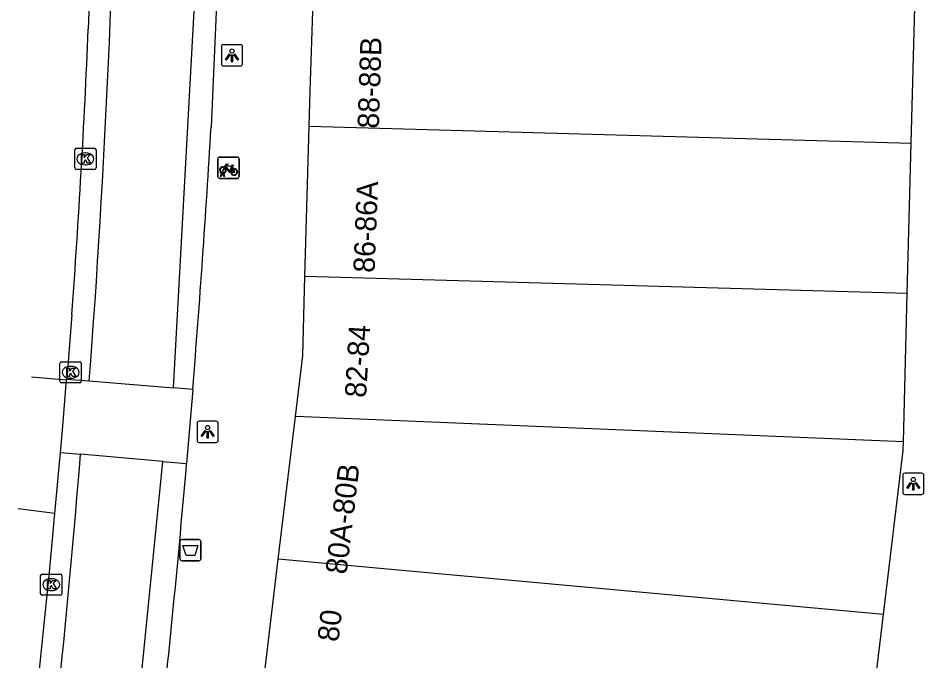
# Model space of a CAD drawing. Extents: x 160861 to 161308, y 384024 to 384878.
# Drawn here: x 161127.17 to 161169.81, y 384212.79 to 384243.04 of the extents above; entities that cross this region are included whole.
import ezdxf

# ---------------------------------------------------------------- set-up
doc = ezdxf.new("R2010")
doc.units = 0
for name, color, linetype in [('IMGEO_Afvalbak', 7, 'Continuous'), ('IMGEO_Fietsenrek', 7, 'Continuous'), ('IMGEO_Fietspad_gesloten', 7, 'Continuous'), ('IMGEO_Fietspad_open', 7, 'Continuous'), ('IMGEO_Kolk', 7, 'Continuous'), ('IMGEO_Lichtpunt', 7, 'Continuous'), ('IMGEO_Pand', 7, 'Continuous'), ('IMGEO_Pand_nummerreeks', 7, 'Continuous'), ('IMGEO_Voetpad_open', 7, 'Continuous')]:
    doc.layers.add(name, color=color, linetype=linetype)

msp = doc.modelspace()

# ---------------------------------------------------------------- linework, layer by layer
at = {"layer": 'IMGEO_Afvalbak'}
for p, q in [((161134.785, 384217.601), (161134.785, 384218.401)), ((161134.785, 384218.401), (161134.785, 384217.601)), ((161134.885, 384218.501), (161135.675, 384218.501)), ((161135.675, 384218.501), (161134.885, 384218.501)), ((161135.775, 384218.401), (161135.775, 384217.601)), ((161135.775, 384217.601), (161135.775, 384218.401)), ((161135.675, 384217.501), (161134.885, 384217.501)), ((161134.885, 384217.501), (161135.675, 384217.501))]:
    msp.add_line(p, q, dxfattribs=at)
msp.add_lwpolyline([(161134.928, 384218.215), (161135.632, 384218.215), (161135.483, 384217.745), (161135.077, 384217.745), (161134.928, 384218.215)], dxfattribs=at)
for centre, start, end in [((161134.885, 384218.401), 90, 180), ((161134.885, 384218.401), 90, 180), ((161135.675, 384218.401), 0, 90), ((161135.675, 384218.401), 360, 90), ((161134.885, 384217.601), 180, 270), ((161134.885, 384217.601), 180, 270), ((161135.675, 384217.601), 270, 0), ((161135.675, 384217.601), 270, 0)]:
    msp.add_arc(centre, 0.1, start, end, dxfattribs=at)
at = {"layer": 'IMGEO_Fietsenrek'}
for p, q in [((161136.571, 384235.573), (161136.571, 384236.414)), ((161136.571, 384236.414), (161136.571, 384235.573)), ((161136.646, 384236.498), (161137.487, 384236.498)), ((161137.487, 384236.498), (161136.646, 384236.498)), ((161137.571, 384236.423), (161137.571, 384235.582)), ((161137.571, 384235.582), (161137.571, 384236.423)), ((161136.698, 384235.582), (161136.737, 384235.742)), ((161136.767, 384235.73), (161136.732, 384235.582)), ((161136.809, 384235.754), (161136.808, 384235.758)), ((161136.85, 384235.582), (161136.816, 384235.724)), ((161136.84, 384235.765), (161136.841, 384235.758)), ((161136.848, 384235.728), (161136.883, 384235.582)), ((161137.258, 384236.047), (161137.294, 384235.952)), ((161137.496, 384235.498), (161136.655, 384235.498)), ((161136.655, 384235.498), (161137.496, 384235.498)), ((161136.732, 384235.582), (161136.698, 384235.582)), ((161136.883, 384235.582), (161136.85, 384235.582))]:
    msp.add_line(p, q, dxfattribs=at)
for points in [[(161136.884, 384236.024), (161136.979, 384236.188), (161137.065, 384236.174), (161137.067, 384236.165), (161137.011, 384236.154), (161136.984, 384236.109), (161137.24, 384236.068)], [(161137.227, 384236.043), (161136.97, 384236.084), (161136.953, 384236.055), (161137.12, 384235.835), (161137.227, 384236.043)], [(161137.24, 384236.068), (161137.265, 384236.117), (161137.259, 384236.121), (161137.236, 384236.125), (161137.224, 384236.132), (161137.223, 384236.135), (161137.225, 384236.14), (161137.32, 384236.125), (161137.322, 384236.115), (161137.312, 384236.102), (161137.3, 384236.096), (161137.286, 384236.102), (161137.258, 384236.047)], [(161136.905, 384235.972), (161136.853, 384235.882), (161136.813, 384235.857), (161136.814, 384235.904), (161136.869, 384235.998)], [(161137.18, 384235.78), (161137.13, 384235.78), (161136.939, 384236.031), (161136.92, 384235.999)], [(161137.275, 384235.945), (161137.245, 384236.022), (161137.136, 384235.804), (161137.179, 384235.804)], [(161137.209, 384235.804), (161137.329, 384235.803), (161137.285, 384235.917)], [(161137.305, 384235.924), (161137.36, 384235.779), (161137.21, 384235.779)]]:
    msp.add_lwpolyline(points, dxfattribs=at)
for centre, radius, start, end in [((161136.649, 384236.42), 0.0779, 92.4484, 184.2845), ((161136.649, 384236.42), 0.0779, 92.4484, 184.2845), ((161137.493, 384236.42), 0.0779, 2.4484, 94.2845), ((161137.493, 384236.42), 0.0779, 2.4484, 94.2845), ((161136.811, 384235.883), 0.159, 62.6766, 242.1369), ((161136.811, 384235.883), 0.129, 63.3192, 238.903), ((161136.791, 384235.754), 0.0499, 12.8025, 158.6934), ((161136.811, 384235.883), 0.159, 253.9967, 271.7867), ((161136.791, 384235.754), 0.0174, 12.8025, 163.4502), ((161136.811, 384235.883), 0.129, 253.415, 269.0204), ((161136.811, 384235.883), 0.129, 283.6043, 43.4302), ((161136.811, 384235.883), 0.159, 283.5766, 46.6042), ((161137.338, 384235.799), 0.159, 113.3408, 178.3217), ((161137.338, 384235.799), 0.159, 187.0065, 105.7708), ((161137.338, 384235.799), 0.129, 113.923, 177.9556), ((161137.338, 384235.799), 0.129, 188.6715, 104.5883), ((161136.649, 384235.576), 0.0779, 182.4484, 274.2845), ((161136.649, 384235.576), 0.0779, 182.4484, 274.2845), ((161137.493, 384235.576), 0.0779, 272.4484, 4.2845), ((161137.493, 384235.576), 0.0779, 272.4484, 4.2845)]:
    msp.add_arc(centre, radius, start, end, dxfattribs=at)
at = {"layer": 'IMGEO_Fietspad_gesloten'}
for points in [[(161134.478, 384225.642), (161135.573, 384245.386)], [(161130.517, 384225.968), (161134.478, 384225.642)], [(161133.98, 384222.181), (161130.108, 384222.52)], [(161131.702, 384199.413), (161133.98, 384222.181)]]:
    msp.add_lwpolyline(points, dxfattribs=at)
for centre, radius, start, end in [((160666.285, 384261.528), 465.592, 355.61967, 359.31806), ((160663.629, 384259.786), 467.965, 352.75703, 355.43249)]:
    msp.add_arc(centre, radius, start, end, dxfattribs=at)
at = {"layer": 'IMGEO_Fietspad_open'}
for points in [[(161136.568, 384245.17), (161136.252, 384237.908)], [(161130.568, 384244.986), (161130.472, 384242.522)], [(161129.698, 384229.096), (161129.457, 384226.055)], [(161129.164, 384222.603), (161129.253, 384223.655), (161129.454, 384226.017)], [(161129.454, 384226.017), (161129.457, 384226.055)], [(161129.457, 384226.055), (161130.517, 384225.968)], [(161135.391, 384225.567), (161134.478, 384225.642)], [(161135.391, 384225.567), (161135.102, 384222.083)], [(161128.905, 384219.727), (161129.164, 384222.603)], [(161129.164, 384222.603), (161130.108, 384222.52)], [(161133.98, 384222.181), (161135.102, 384222.083)]]:
    msp.add_lwpolyline(points, dxfattribs=at)
for centre, radius, start, end in [((160696.801, 384260.788), 434.056, 355.81296, 357.58822), ((160550.358, 384272.584), 586.919, 355.405239, 356.612934), ((160578.546, 384269.901), 558.606, 353.99286, 355.08939), ((160509.288, 384277.443), 622.299, 354.423345, 354.678338), ((160535.365, 384274.907), 596.099, 353.475028, 354.422369)]:
    msp.add_arc(centre, radius, start, end, dxfattribs=at)
at = {"layer": 'IMGEO_Kolk'}
for p, q in [((161129.835, 384235.989), (161129.835, 384236.841)), ((161129.91, 384236.915), (161130.762, 384236.915)), ((161130.323, 384236.695), (161130.348, 384236.695)), ((161130.836, 384236.841), (161130.836, 384235.989)), ((161130.346, 384236.135), (161130.321, 384236.135)), ((161130.762, 384235.915), (161129.91, 384235.915)), ((161129.14, 384225.943), (161129.14, 384226.795)), ((161129.215, 384226.869), (161130.067, 384226.869)), ((161130.141, 384226.795), (161130.141, 384225.943)), ((161129.628, 384226.649), (161129.653, 384226.649)), ((161130.067, 384225.869), (161129.215, 384225.869)), ((161129.651, 384226.089), (161129.626, 384226.089)), ((161128.228, 384215.952), (161128.228, 384216.804)), ((161128.303, 384216.878), (161129.155, 384216.878)), ((161128.716, 384216.658), (161128.741, 384216.658)), ((161129.229, 384216.804), (161129.229, 384215.952)), ((161128.739, 384216.098), (161128.714, 384216.098)), ((161129.155, 384215.878), (161128.303, 384215.878))]:
    msp.add_line(p, q, dxfattribs=at)
for points in [[(161129.835, 384235.989), (161129.835, 384236.841)], [(161129.91, 384236.915), (161130.762, 384236.915)], [(161130.156, 384236.615), (161130.279, 384236.615), (161130.279, 384236.464), (161130.409, 384236.615), (161130.573, 384236.615), (161130.427, 384236.464), (161130.58, 384236.215), (161130.428, 384236.215), (161130.343, 384236.379), (161130.279, 384236.312), (161130.279, 384236.215), (161130.156, 384236.215), (161130.156, 384236.615)], [(161130.836, 384236.841), (161130.836, 384235.989)], [(161130.762, 384235.915), (161129.91, 384235.915)], [(161129.14, 384225.943), (161129.14, 384226.795)], [(161129.215, 384226.869), (161130.067, 384226.869)], [(161130.141, 384226.795), (161130.141, 384225.943)], [(161129.461, 384226.569), (161129.584, 384226.569), (161129.584, 384226.418), (161129.714, 384226.569), (161129.878, 384226.569), (161129.732, 384226.418), (161129.885, 384226.169), (161129.733, 384226.169), (161129.648, 384226.333), (161129.584, 384226.266), (161129.584, 384226.169), (161129.461, 384226.169), (161129.461, 384226.569)], [(161130.067, 384225.869), (161129.215, 384225.869)], [(161128.228, 384215.952), (161128.228, 384216.804)], [(161128.303, 384216.878), (161129.155, 384216.878)], [(161128.549, 384216.578), (161128.672, 384216.578), (161128.672, 384216.427), (161128.802, 384216.578), (161128.966, 384216.578), (161128.82, 384216.427), (161128.973, 384216.178), (161128.821, 384216.178), (161128.736, 384216.342), (161128.672, 384216.275), (161128.672, 384216.178), (161128.549, 384216.178), (161128.549, 384216.578)], [(161129.229, 384216.804), (161129.229, 384215.952)], [(161129.155, 384215.878), (161128.303, 384215.878)]]:
    msp.add_lwpolyline(points, dxfattribs=at)
for centre, start, end in [((161129.912, 384236.839), 91.552, 178.448), ((161129.912, 384236.839), 91.552, 178.448), ((161130.76, 384236.839), 1.552, 88.448), ((161130.76, 384236.839), 1.552, 88.448), ((161129.912, 384235.991), 181.552, 268.448), ((161129.912, 384235.991), 181.552, 268.448), ((161130.76, 384235.991), 271.552, 358.448), ((161130.76, 384235.991), 271.552, 358.448), ((161129.217, 384226.793), 91.552, 178.448), ((161129.217, 384226.793), 91.552, 178.448), ((161130.065, 384226.793), 1.552, 88.448), ((161130.065, 384226.793), 1.552, 88.448), ((161129.217, 384225.945), 181.552, 268.448), ((161129.217, 384225.945), 181.552, 268.448), ((161130.065, 384225.945), 271.552, 358.448), ((161130.065, 384225.945), 271.552, 358.448), ((161128.305, 384216.802), 91.552, 178.448), ((161128.305, 384216.802), 91.552, 178.448), ((161129.153, 384216.802), 1.552, 88.448), ((161129.153, 384216.802), 1.552, 88.448), ((161128.305, 384215.954), 181.552, 268.448), ((161128.305, 384215.954), 181.552, 268.448), ((161129.153, 384215.954), 271.552, 358.448), ((161129.153, 384215.954), 271.552, 358.448)]:
    msp.add_arc(centre, 0.0765, start, end, dxfattribs=at)
for centre, major_axis, ratio, start_param, end_param in [((161130.322, 384236.415), (-0.387, 0.002), 0.722429, 4.712389, 7.853982), ((161130.347, 384236.415), (-0.39, 0.002), 0.717154, 1.570796, 4.712389), ((161129.627, 384226.369), (-0.387, 0.002), 0.722429, 4.712389, 7.853982), ((161129.652, 384226.369), (-0.39, 0.002), 0.717154, 1.570796, 4.712389), ((161128.715, 384216.378), (-0.387, 0.002), 0.722429, 4.712389, 7.853982), ((161128.74, 384216.378), (-0.39, 0.002), 0.717154, 1.570796, 4.712389)]:
    msp.add_ellipse(centre, major_axis=major_axis, ratio=ratio, start_param=start_param, end_param=end_param, dxfattribs=at)
at = {"layer": 'IMGEO_Lichtpunt'}
for p, q in [((161136.739, 384241.696), (161136.739, 384240.889)), ((161136.739, 384241.696), (161136.739, 384240.889)), ((161137.641, 384241.791), (161136.833, 384241.791)), ((161137.641, 384241.791), (161136.833, 384241.791)), ((161137.735, 384240.889), (161137.735, 384241.696)), ((161137.735, 384240.889), (161137.735, 384241.696)), ((161136.833, 384240.795), (161137.641, 384240.795)), ((161136.833, 384240.795), (161137.641, 384240.795)), ((161135.593, 384223.974), (161135.593, 384223.167)), ((161135.593, 384223.974), (161135.593, 384223.167)), ((161136.495, 384224.069), (161135.687, 384224.069)), ((161136.495, 384224.069), (161135.687, 384224.069)), ((161136.589, 384223.167), (161136.589, 384223.974)), ((161136.589, 384223.167), (161136.589, 384223.974)), ((161135.687, 384223.073), (161136.495, 384223.073)), ((161135.687, 384223.073), (161136.495, 384223.073)), ((161169.715, 384221.622), (161168.907, 384221.622)), ((161169.715, 384221.622), (161168.907, 384221.622)), ((161168.813, 384221.527), (161168.813, 384220.72)), ((161168.813, 384221.527), (161168.813, 384220.72)), ((161169.809, 384220.72), (161169.809, 384221.527)), ((161169.809, 384220.72), (161169.809, 384221.527)), ((161168.907, 384220.626), (161169.715, 384220.626)), ((161168.907, 384220.626), (161169.715, 384220.626))]:
    msp.add_line(p, q, dxfattribs=at)
for points in [[(161137.113, 384241.36), (161137.152, 384241.332), (161136.964, 384241.07), (161136.926, 384241.097), (161137.113, 384241.36)], [(161137.215, 384241.312), (161137.262, 384241.312), (161137.262, 384240.99), (161137.215, 384240.99), (161137.215, 384241.312)], [(161137.325, 384241.332), (161137.363, 384241.359), (161137.55, 384241.097), (161137.511, 384241.069), (161137.325, 384241.332)], [(161135.967, 384223.638), (161136.006, 384223.61), (161135.818, 384223.348), (161135.78, 384223.375), (161135.967, 384223.638)], [(161136.069, 384223.59), (161136.116, 384223.59), (161136.116, 384223.268), (161136.069, 384223.268), (161136.069, 384223.59)], [(161136.179, 384223.61), (161136.217, 384223.637), (161136.404, 384223.375), (161136.365, 384223.347), (161136.179, 384223.61)], [(161169.187, 384221.191), (161169.226, 384221.163), (161169.038, 384220.901), (161169, 384220.928), (161169.187, 384221.191)], [(161169.399, 384221.163), (161169.437, 384221.19), (161169.624, 384220.928), (161169.585, 384220.9), (161169.399, 384221.163)], [(161169.289, 384221.143), (161169.336, 384221.143), (161169.336, 384220.821), (161169.289, 384220.821), (161169.289, 384221.143)]]:
    msp.add_lwpolyline(points, dxfattribs=at)
for centre in [(161137.238, 384241.494), (161136.092, 384223.772), (161169.312, 384221.325)]:
    msp.add_circle(centre, 0.0994, dxfattribs=at)
for centre, start, end in [((161136.833, 384241.696), 90, 180), ((161136.833, 384241.696), 90, 180), ((161137.641, 384241.696), 0, 90), ((161137.641, 384241.696), 0, 90), ((161136.833, 384240.889), 180, 270), ((161136.833, 384240.889), 180, 270), ((161137.641, 384240.889), 270, 0), ((161137.641, 384240.889), 270, 360), ((161135.687, 384223.974), 90, 180), ((161135.687, 384223.974), 90, 180), ((161136.495, 384223.974), 0, 90), ((161136.495, 384223.974), 0, 90), ((161135.687, 384223.167), 180, 270), ((161135.687, 384223.167), 180, 270), ((161136.495, 384223.167), 270, 0), ((161136.495, 384223.167), 270, 360), ((161168.907, 384221.527), 90, 180), ((161168.907, 384221.527), 90, 180), ((161169.715, 384221.527), 0, 90), ((161169.715, 384221.527), 0, 90), ((161168.907, 384220.72), 180, 270), ((161168.907, 384220.72), 180, 270), ((161169.715, 384220.72), 270, 0), ((161169.715, 384220.72), 270, 360)]:
    msp.add_arc(centre, 0.0946, start, end, dxfattribs=at)
at = {"layer": 'IMGEO_Pand'}
for points in [[(161140.869, 384237.95), (161140.916, 384239.606), (161141.077, 384244.333)], [(161169.218, 384237.149), (161169.389, 384243.561)], [(161140.67, 384230.878), (161140.869, 384237.95)], [(161140.869, 384237.95), (161169.218, 384237.149)], [(161169.03, 384230.078), (161169.218, 384237.149)], [(161140.22, 384224.296), (161140.565, 384227.17), (161140.67, 384230.878)], [(161169.03, 384230.078), (161140.67, 384230.878)], [(161168.844, 384223.095), (161169.03, 384230.078)], [(161139.413, 384217.573), (161140.22, 384224.296)], [(161168.844, 384223.095), (161140.22, 384224.296)], [(161167.903, 384214.977), (161168.833, 384222.69), (161168.844, 384223.095)], [(161138.763, 384212.161), (161139.413, 384217.573)], [(161167.903, 384214.977), (161139.413, 384217.573)], [(161167.153, 384208.752), (161167.903, 384214.977)]]:
    msp.add_lwpolyline(points, dxfattribs=at)
at = {"layer": 'IMGEO_Voetpad_open'}
for points in [[(161127.799, 384226.16), (161129.454, 384226.017)], [(161128.905, 384219.727), (161127.169, 384219.949)]]:
    msp.add_lwpolyline(points, dxfattribs=at)

# ---------------------------------------------------------------- texts
at = {"layer": 'IMGEO_Pand_nummerreeks'}
for s, rotation, p in [('88-88B', 88.1401, (161144.146, 384237.831)), ('86-86A', 87.7094, (161143.948, 384231.044)), ('82-84', 86.6335, (161143.547, 384225.158)), ('80A-80B', 83.1552, (161142.628, 384216.835)), ('80', 83.1514, (161142.246, 384213.658))]:
    msp.add_text(s, height=1, rotation=rotation, dxfattribs=at).set_placement(p)

doc.saveas('drawing.dxf')
